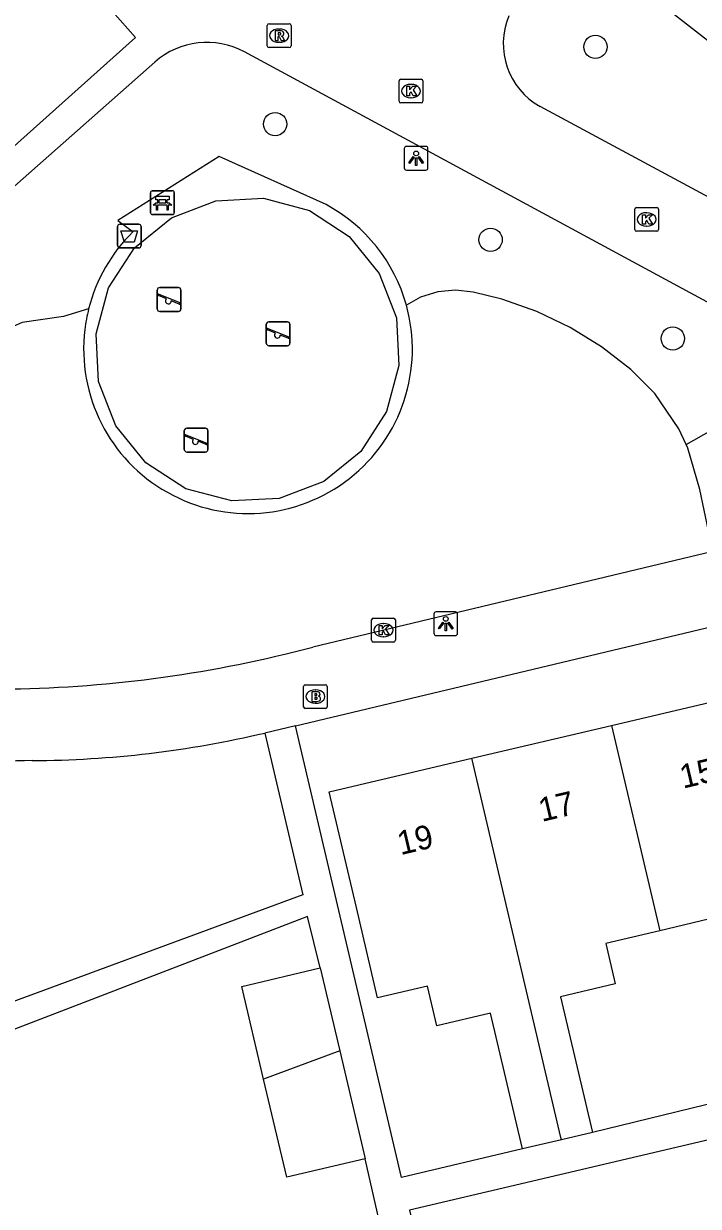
# Model space of a CAD drawing. Extents: x 158474 to 159560, y 388525 to 389605.
# Drawn here: x 159141.84 to 159170.19, y 388784.24 to 388833.95 of the extents above; entities that cross this region are included whole.
import ezdxf

# ---------------------------------------------------------------- set-up
doc = ezdxf.new("R2010")
doc.units = 0
for name, color, linetype in [('IMGEO_Afvalbak', 7, 'Continuous'), ('IMGEO_Bank', 7, 'Continuous'), ('IMGEO_Boom', 7, 'Continuous'), ('IMGEO_Brandkraan', 7, 'Continuous'), ('IMGEO_Groenvoorziening', 7, 'Continuous'), ('IMGEO_Kolk', 7, 'Continuous'), ('IMGEO_Lichtpunt', 7, 'Continuous'), ('IMGEO_Pand', 7, 'Continuous'), ('IMGEO_Pand_nummerreeks', 7, 'Continuous'), ('IMGEO_Rioolput', 7, 'Continuous'), ('IMGEO_Speelvoorziening', 7, 'Continuous'), ('IMGEO_Voetpad_open', 7, 'Continuous')]:
    doc.layers.add(name, color=color, linetype=linetype)

msp = doc.modelspace()

# ---------------------------------------------------------------- linework, layer by layer
at = {"layer": 'IMGEO_Afvalbak'}
for p, q in [((159145.884, 388825.525), (159146.674, 388825.525)), ((159146.674, 388825.525), (159145.884, 388825.525)), ((159145.784, 388824.625), (159145.784, 388825.425)), ((159145.784, 388825.425), (159145.784, 388824.625)), ((159146.774, 388825.425), (159146.774, 388824.625)), ((159146.774, 388824.625), (159146.774, 388825.425)), ((159146.674, 388824.525), (159145.884, 388824.525)), ((159145.884, 388824.525), (159146.674, 388824.525))]:
    msp.add_line(p, q, dxfattribs=at)
msp.add_lwpolyline([(159145.927, 388825.239), (159146.631, 388825.239), (159146.482, 388824.769), (159146.076, 388824.769), (159145.927, 388825.239)], dxfattribs=at)
for centre, start, end in [((159145.884, 388825.425), 90, 180), ((159145.884, 388825.425), 90, 180), ((159146.674, 388825.425), 0, 90), ((159146.674, 388825.425), 360, 90), ((159145.884, 388824.625), 180, 270), ((159145.884, 388824.625), 180, 270), ((159146.674, 388824.625), 270, 0), ((159146.674, 388824.625), 270, 0)]:
    msp.add_arc(centre, 0.1, start, end, dxfattribs=at)
at = {"layer": 'IMGEO_Bank'}
for p, q in [((159147.172, 388826.001), (159147.172, 388826.842)), ((159147.172, 388826.842), (159147.172, 388826.001)), ((159147.247, 388826.926), (159148.088, 388826.926)), ((159148.088, 388826.926), (159147.247, 388826.926)), ((159147.481, 388826.432), (159147.481, 388826.538)), ((159147.525, 388826.538), (159147.525, 388826.432)), ((159147.813, 388826.544), (159147.531, 388826.544)), ((159147.819, 388826.432), (159147.819, 388826.538)), ((159147.863, 388826.538), (159147.863, 388826.432)), ((159148.172, 388826.851), (159148.172, 388826.01)), ((159148.172, 388826.01), (159148.172, 388826.851)), ((159147.869, 388826.324), (159147.476, 388826.324)), ((159147.531, 388826.426), (159147.813, 388826.426)), ((159148.097, 388825.926), (159147.256, 388825.926)), ((159147.256, 388825.926), (159148.097, 388825.926))]:
    msp.add_line(p, q, dxfattribs=at)
for points in [[(159147.475, 388826.544), (159147.389, 388826.544), (159147.389, 388826.705), (159147.952, 388826.705), (159147.952, 388826.544), (159147.869, 388826.544)], [(159147.419, 388826.324), (159147.277, 388826.324), (159147.389, 388826.426), (159147.475, 388826.426)], [(159147.469, 388826.317), (159147.469, 388826.11), (159147.426, 388826.11), (159147.426, 388826.317)], [(159147.869, 388826.426), (159147.952, 388826.426), (159148.064, 388826.324), (159147.925, 388826.324)], [(159147.919, 388826.317), (159147.919, 388826.11), (159147.875, 388826.11), (159147.875, 388826.317)]]:
    msp.add_lwpolyline(points, dxfattribs=at)
for centre, radius, start, end in [((159147.25, 388826.848), 0.0779, 92.4484, 184.2845), ((159147.25, 388826.848), 0.0779, 92.4484, 184.2845), ((159147.474, 388826.537), 0.00671, 2.8957, 87.1043), ((159147.531, 388826.537), 0.00671, 92.8957, 177.1043), ((159147.813, 388826.537), 0.00671, 2.8957, 87.1043), ((159147.87, 388826.537), 0.00671, 92.8957, 177.1043), ((159148.094, 388826.848), 0.0779, 2.4484, 94.2845), ((159148.094, 388826.848), 0.0779, 2.4484, 94.2845), ((159147.25, 388826.004), 0.0779, 182.4484, 274.2845), ((159147.25, 388826.004), 0.0779, 182.4484, 274.2845), ((159147.419, 388826.317), 0.00671, 2.8957, 87.1043), ((159147.476, 388826.317), 0.00671, 92.8957, 177.1043), ((159147.474, 388826.433), 0.00671, 272.8957, 357.1043), ((159147.531, 388826.433), 0.00671, 182.8957, 267.1043), ((159147.813, 388826.433), 0.00671, 272.8957, 357.1043), ((159147.87, 388826.433), 0.00671, 182.8957, 267.1043), ((159147.868, 388826.317), 0.00671, 2.8957, 87.1043), ((159147.925, 388826.317), 0.00671, 92.8957, 177.1043), ((159148.094, 388826.004), 0.0779, 272.4484, 4.2845), ((159148.094, 388826.004), 0.0779, 272.4484, 4.2845)]:
    msp.add_arc(centre, radius, start, end, dxfattribs=at)
at = {"layer": 'IMGEO_Boom'}
for centre in [(159165.867, 388832.977), (159152.409, 388829.732), (159161.462, 388824.869), (159169.118, 388820.718)]:
    msp.add_circle(centre, 0.489, dxfattribs=at)
at = {"layer": 'IMGEO_Brandkraan'}
for p, q in [((159153.6, 388805.243), (159153.6, 388806.095)), ((159153.675, 388806.169), (159154.527, 388806.169)), ((159154.601, 388806.095), (159154.601, 388805.243)), ((159154.088, 388805.949), (159154.113, 388805.949)), ((159154.527, 388805.169), (159153.675, 388805.169)), ((159154.111, 388805.389), (159154.086, 388805.389))]:
    msp.add_line(p, q, dxfattribs=at)
for points in [[(159153.6, 388805.243), (159153.6, 388806.095)], [(159153.675, 388806.169), (159154.527, 388806.169)], [(159154.601, 388806.095), (159154.601, 388805.243)], [(159153.948, 388805.869), (159153.948, 388805.469), (159154.161, 388805.469)], [(159154.179, 388805.869), (159153.948, 388805.869)], [(159154.127, 388805.788), (159154.073, 388805.788), (159154.073, 388805.712)], [(159154.073, 388805.712), (159154.126, 388805.712)], [(159154.135, 388805.636), (159154.073, 388805.636), (159154.073, 388805.555)], [(159154.527, 388805.169), (159153.675, 388805.169)], [(159154.073, 388805.555), (159154.135, 388805.555)]]:
    msp.add_lwpolyline(points, dxfattribs=at)
for centre, radius, start, end in [((159153.677, 388806.093), 0.0765, 91.552, 178.448), ((159153.677, 388806.093), 0.0765, 91.552, 178.448), ((159154.525, 388806.093), 0.0765, 1.552, 88.448), ((159154.525, 388806.093), 0.0765, 1.552, 88.448), ((159154.128, 388805.75), 0.0379, 267.8285, 90.9355), ((159154.136, 388805.595), 0.0404, 269.8759, 90.5077), ((159154.183, 388805.724), 0.145, 59.4692, 91.5367), ((159154.208, 388805.771), 0.0922, 285.5137, 58.1501), ((159154.213, 388805.579), 0.105, 301.3115, 78.989), ((159153.677, 388805.245), 0.0765, 181.552, 268.448), ((159153.677, 388805.245), 0.0765, 181.552, 268.448), ((159154.167, 388805.72), 0.251, 268.6676, 293.5347), ((159154.525, 388805.245), 0.0765, 271.552, 358.448), ((159154.525, 388805.245), 0.0765, 271.552, 358.448)]:
    msp.add_arc(centre, radius, start, end, dxfattribs=at)
for centre, major_axis, ratio, start_param, end_param in [((159154.087, 388805.669), (-0.387, 0.002), 0.722429, 4.712389, 7.853982), ((159154.112, 388805.669), (-0.39, 0.002), 0.717154, 1.570796, 4.712389)]:
    msp.add_ellipse(centre, major_axis=major_axis, ratio=ratio, start_param=start_param, end_param=end_param, dxfattribs=at)
at = {"layer": 'IMGEO_Groenvoorziening'}
for points in [[(159182.441, 388840.288), (159178.325, 388827.216), (159166.412, 388836.499)], [(159169.675, 388816.263), (159169.368, 388816.919), (159168.362, 388818.406), (159167.352, 388819.421), (159166.122, 388820.367), (159164.8, 388821.179), (159163.401, 388821.848), (159161.939, 388822.367), (159160.736, 388822.671), (159159.988, 388822.756), (159159.239, 388822.684), (159158.521, 388822.458), (159157.922, 388822.127)], [(159144.572, 388821.962), (159143.516, 388821.643), (159141.775, 388821.388), (159141.021, 388821.055), (159140.04, 388820.199), (159136.889, 388817.735), (159132.882, 388814.28), (159132.239, 388813.532), (159131.752, 388812.964), (159131.362, 388809.611), (159131.509, 388808.862), (159131.991, 388807.769), (159132.591, 388806.733), (159133.727, 388804.769)], [(159169.675, 388816.263), (159175.525, 388819.573)], [(159170.803, 388811.761), (159170.247, 388814.378), (159169.749, 388816.104), (159169.675, 388816.263)]]:
    msp.add_lwpolyline(points, dxfattribs=at)
at = {"layer": 'IMGEO_Kolk'}
for p, q in [((159157.616, 388830.695), (159157.616, 388831.547)), ((159157.691, 388831.621), (159158.543, 388831.621)), ((159158.617, 388831.547), (159158.617, 388830.695)), ((159158.104, 388831.401), (159158.129, 388831.401)), ((159158.543, 388830.621), (159157.691, 388830.621)), ((159158.127, 388830.841), (159158.102, 388830.841)), ((159167.52, 388825.299), (159167.52, 388826.151)), ((159167.595, 388826.225), (159168.447, 388826.225)), ((159168.008, 388826.005), (159168.033, 388826.005)), ((159168.521, 388826.151), (159168.521, 388825.299)), ((159168.447, 388825.225), (159167.595, 388825.225)), ((159168.031, 388825.445), (159168.006, 388825.445)), ((159156.459, 388808.036), (159156.459, 388808.888)), ((159156.534, 388808.962), (159157.386, 388808.962)), ((159156.947, 388808.742), (159156.972, 388808.742)), ((159157.46, 388808.888), (159157.46, 388808.036)), ((159156.97, 388808.182), (159156.945, 388808.182)), ((159157.386, 388807.962), (159156.534, 388807.962))]:
    msp.add_line(p, q, dxfattribs=at)
for points in [[(159157.616, 388830.695), (159157.616, 388831.547)], [(159157.691, 388831.621), (159158.543, 388831.621)], [(159158.617, 388831.547), (159158.617, 388830.695)], [(159157.937, 388831.321), (159158.06, 388831.321), (159158.06, 388831.17), (159158.19, 388831.321), (159158.354, 388831.321), (159158.208, 388831.17), (159158.361, 388830.921), (159158.209, 388830.921), (159158.124, 388831.085), (159158.06, 388831.018), (159158.06, 388830.921), (159157.937, 388830.921), (159157.937, 388831.321)], [(159158.543, 388830.621), (159157.691, 388830.621)], [(159167.52, 388825.299), (159167.52, 388826.151)], [(159167.595, 388826.225), (159168.447, 388826.225)], [(159168.521, 388826.151), (159168.521, 388825.299)], [(159167.841, 388825.925), (159167.964, 388825.925), (159167.964, 388825.774), (159168.094, 388825.925), (159168.258, 388825.925), (159168.112, 388825.774), (159168.265, 388825.525), (159168.113, 388825.525), (159168.028, 388825.689), (159167.964, 388825.622), (159167.964, 388825.525), (159167.841, 388825.525), (159167.841, 388825.925)], [(159168.447, 388825.225), (159167.595, 388825.225)], [(159156.459, 388808.036), (159156.459, 388808.888)], [(159156.534, 388808.962), (159157.386, 388808.962)], [(159156.78, 388808.662), (159156.903, 388808.662), (159156.903, 388808.511), (159157.033, 388808.662), (159157.197, 388808.662), (159157.051, 388808.511), (159157.204, 388808.262), (159157.052, 388808.262), (159156.967, 388808.426), (159156.903, 388808.359), (159156.903, 388808.262), (159156.78, 388808.262), (159156.78, 388808.662)], [(159157.46, 388808.888), (159157.46, 388808.036)], [(159157.386, 388807.962), (159156.534, 388807.962)]]:
    msp.add_lwpolyline(points, dxfattribs=at)
for centre, start, end in [((159157.693, 388831.545), 91.552, 178.448), ((159157.693, 388831.545), 91.552, 178.448), ((159158.541, 388831.545), 1.552, 88.448), ((159158.541, 388831.545), 1.552, 88.448), ((159157.693, 388830.697), 181.552, 268.448), ((159157.693, 388830.697), 181.552, 268.448), ((159158.541, 388830.697), 271.552, 358.448), ((159158.541, 388830.697), 271.552, 358.448), ((159167.597, 388826.149), 91.552, 178.448), ((159167.597, 388826.149), 91.552, 178.448), ((159168.445, 388826.149), 1.552, 88.448), ((159168.445, 388826.149), 1.552, 88.448), ((159167.597, 388825.301), 181.552, 268.448), ((159167.597, 388825.301), 181.552, 268.448), ((159168.445, 388825.301), 271.552, 358.448), ((159168.445, 388825.301), 271.552, 358.448), ((159156.536, 388808.886), 91.552, 178.448), ((159156.536, 388808.886), 91.552, 178.448), ((159157.384, 388808.886), 1.552, 88.448), ((159157.384, 388808.886), 1.552, 88.448), ((159156.536, 388808.038), 181.552, 268.448), ((159156.536, 388808.038), 181.552, 268.448), ((159157.384, 388808.038), 271.552, 358.448), ((159157.384, 388808.038), 271.552, 358.448)]:
    msp.add_arc(centre, 0.0765, start, end, dxfattribs=at)
for centre, major_axis, ratio, start_param, end_param in [((159158.103, 388831.121), (-0.387, 0.002), 0.722429, 4.712389, 7.853982), ((159158.128, 388831.121), (-0.39, 0.002), 0.717154, 1.570796, 4.712389), ((159168.007, 388825.725), (-0.387, 0.002), 0.722429, 4.712389, 7.853982), ((159168.032, 388825.725), (-0.39, 0.002), 0.717154, 1.570796, 4.712389), ((159156.946, 388808.462), (-0.387, 0.002), 0.722429, 4.712389, 7.853982), ((159156.971, 388808.462), (-0.39, 0.002), 0.717154, 1.570796, 4.712389)]:
    msp.add_ellipse(centre, major_axis=major_axis, ratio=ratio, start_param=start_param, end_param=end_param, dxfattribs=at)
at = {"layer": 'IMGEO_Lichtpunt'}
for p, q in [((159157.835, 388828.701), (159157.835, 388827.894)), ((159157.835, 388828.701), (159157.835, 388827.894)), ((159158.737, 388828.796), (159157.929, 388828.796)), ((159158.737, 388828.796), (159157.929, 388828.796)), ((159158.831, 388827.894), (159158.831, 388828.701)), ((159158.831, 388827.894), (159158.831, 388828.701)), ((159157.929, 388827.8), (159158.737, 388827.8)), ((159157.929, 388827.8), (159158.737, 388827.8)), ((159159.08, 388809.136), (159159.08, 388808.329)), ((159159.08, 388809.136), (159159.08, 388808.329)), ((159159.982, 388809.231), (159159.174, 388809.231)), ((159159.982, 388809.231), (159159.174, 388809.231)), ((159160.076, 388808.329), (159160.076, 388809.136)), ((159160.076, 388808.329), (159160.076, 388809.136)), ((159159.174, 388808.235), (159159.982, 388808.235)), ((159159.174, 388808.235), (159159.982, 388808.235))]:
    msp.add_line(p, q, dxfattribs=at)
for points in [[(159158.209, 388828.365), (159158.248, 388828.337), (159158.06, 388828.075), (159158.022, 388828.102), (159158.209, 388828.365)], [(159158.311, 388828.317), (159158.358, 388828.317), (159158.358, 388827.995), (159158.311, 388827.995), (159158.311, 388828.317)], [(159158.421, 388828.337), (159158.459, 388828.364), (159158.646, 388828.102), (159158.607, 388828.074), (159158.421, 388828.337)], [(159159.454, 388808.8), (159159.493, 388808.772), (159159.305, 388808.51), (159159.267, 388808.537), (159159.454, 388808.8)], [(159159.556, 388808.752), (159159.603, 388808.752), (159159.603, 388808.43), (159159.556, 388808.43), (159159.556, 388808.752)], [(159159.666, 388808.772), (159159.704, 388808.799), (159159.891, 388808.537), (159159.852, 388808.509), (159159.666, 388808.772)]]:
    msp.add_lwpolyline(points, dxfattribs=at)
for centre in [(159158.334, 388828.499), (159159.579, 388808.934)]:
    msp.add_circle(centre, 0.0994, dxfattribs=at)
for centre, start, end in [((159157.929, 388828.701), 90, 180), ((159157.929, 388828.701), 90, 180), ((159158.737, 388828.701), 0, 90), ((159158.737, 388828.701), 0, 90), ((159157.929, 388827.894), 180, 270), ((159157.929, 388827.894), 180, 270), ((159158.737, 388827.894), 270, 0), ((159158.737, 388827.894), 270, 360), ((159159.174, 388809.136), 90, 180), ((159159.174, 388809.136), 90, 180), ((159159.982, 388809.136), 0, 90), ((159159.982, 388809.136), 0, 90), ((159159.174, 388808.329), 180, 270), ((159159.174, 388808.329), 180, 270), ((159159.982, 388808.329), 270, 0), ((159159.982, 388808.329), 270, 360)]:
    msp.add_arc(centre, 0.0946, start, end, dxfattribs=at)
at = {"layer": 'IMGEO_Pand'}
for points in [[(159166.544, 388804.458), (159172.419, 388805.841)], [(159160.668, 388803.075), (159166.544, 388804.458)], [(159166.544, 388804.458), (159168.574, 388795.827)], [(159162.8, 388786.653), (159161.456, 388792.364), (159159.204, 388791.833), (159158.812, 388793.498), (159156.715, 388793.005), (159155.823, 388796.797), (159154.677, 388801.664), (159160.668, 388803.075)], [(159164.441, 388787.039), (159164.417, 388787.141), (159160.668, 388803.075)], [(159174.639, 388789.524), (159173.3, 388795.211), (159171.01, 388794.672), (159170.625, 388796.31), (159168.574, 388795.827)], [(159168.574, 388795.827), (159166.3, 388795.292), (159166.7, 388793.593), (159164.396, 388793.05), (159165.739, 388787.345)], [(159151.924, 388789.593), (159151.008, 388793.486), (159154.302, 388794.261)], [(159154.302, 388794.261), (159155.123, 388790.772)], [(159155.123, 388790.772), (159151.924, 388789.593)], [(159155.123, 388790.772), (159156.189, 388786.24)], [(159156.189, 388786.24), (159152.895, 388785.465), (159151.924, 388789.593)], [(159165.739, 388787.345), (159164.441, 388787.039)], [(159164.441, 388787.039), (159162.8, 388786.653)]]:
    msp.add_lwpolyline(points, dxfattribs=at)
at = {"layer": 'IMGEO_Rioolput'}
for p, q in [((159152.152, 388833.949), (159153.004, 388833.949)), ((159152.077, 388833.023), (159152.077, 388833.875)), ((159152.565, 388833.729), (159152.59, 388833.729)), ((159153.078, 388833.875), (159153.078, 388833.023)), ((159153.004, 388832.949), (159152.152, 388832.949)), ((159152.588, 388833.169), (159152.563, 388833.169))]:
    msp.add_line(p, q, dxfattribs=at)
for points in [[(159152.152, 388833.949), (159153.004, 388833.949)], [(159152.077, 388833.023), (159152.077, 388833.875)], [(159152.666, 388833.647), (159152.414, 388833.649), (159152.414, 388833.249)], [(159152.414, 388833.249), (159152.538, 388833.249), (159152.538, 388833.411), (159152.549, 388833.411)], [(159152.592, 388833.568), (159152.538, 388833.568), (159152.538, 388833.487)], [(159152.538, 388833.487), (159152.59, 388833.487)], [(159153.078, 388833.875), (159153.078, 388833.023)], [(159153.004, 388832.949), (159152.152, 388832.949)], [(159152.596, 388833.382), (159152.667, 388833.249), (159152.807, 388833.249), (159152.742, 388833.375)]]:
    msp.add_lwpolyline(points, dxfattribs=at)
for centre, radius, start, end in [((159152.154, 388833.873), 0.0765, 91.552, 178.448), ((159152.154, 388833.873), 0.0765, 91.552, 178.448), ((159153.002, 388833.873), 0.0765, 1.552, 88.448), ((159153.002, 388833.873), 0.0765, 1.552, 88.448), ((159152.548, 388833.358), 0.0533, 26.0293, 88.6989), ((159152.574, 388833.676), 0.19, 274.7715, 282.9687), ((159152.598, 388833.472), 0.0964, 77.0061, 93.1865), ((159152.612, 388833.529), 0.0378, 276.6634, 79.6772), ((159152.665, 388833.537), 0.109, 350.3612, 89.416), ((159152.663, 388833.537), 0.112, 277.5842, 350.9817), ((159152.647, 388833.322), 0.108, 29.5134, 73.7905), ((159152.154, 388833.025), 0.0765, 181.552, 268.448), ((159152.154, 388833.025), 0.0765, 181.552, 268.448), ((159153.002, 388833.025), 0.0765, 271.552, 358.448), ((159153.002, 388833.025), 0.0765, 271.552, 358.448)]:
    msp.add_arc(centre, radius, start, end, dxfattribs=at)
for centre, major_axis, ratio, start_param, end_param in [((159152.564, 388833.449), (-0.387, 0.002), 0.722429, 4.712389, 7.853982), ((159152.589, 388833.449), (-0.39, 0.002), 0.717154, 1.570796, 4.712389)]:
    msp.add_ellipse(centre, major_axis=major_axis, ratio=ratio, start_param=start_param, end_param=end_param, dxfattribs=at)
at = {"layer": 'IMGEO_Speelvoorziening'}
for p, q in [((159147.457, 388821.958), (159147.457, 388822.758)), ((159147.457, 388822.758), (159147.457, 388821.958)), ((159147.84, 388822.386), (159147.501, 388822.523)), ((159147.526, 388822.583), (159148.402, 388822.23)), ((159147.557, 388822.858), (159148.347, 388822.858)), ((159148.347, 388822.858), (159147.557, 388822.858)), ((159148.447, 388822.758), (159148.447, 388821.958)), ((159148.447, 388821.958), (159148.447, 388822.758)), ((159148.378, 388822.17), (159148.038, 388822.307)), ((159148.347, 388821.858), (159147.557, 388821.858)), ((159147.557, 388821.858), (159148.347, 388821.858)), ((159152.038, 388820.518), (159152.038, 388821.318)), ((159152.038, 388821.318), (159152.038, 388820.518)), ((159152.421, 388820.946), (159152.082, 388821.083)), ((159152.107, 388821.143), (159152.983, 388820.79)), ((159152.138, 388821.418), (159152.928, 388821.418)), ((159152.928, 388821.418), (159152.138, 388821.418)), ((159153.028, 388821.318), (159153.028, 388820.518)), ((159153.028, 388820.518), (159153.028, 388821.318)), ((159152.959, 388820.73), (159152.619, 388820.867)), ((159152.928, 388820.418), (159152.138, 388820.418)), ((159152.138, 388820.418), (159152.928, 388820.418)), ((159148.592, 388816.049), (159148.592, 388816.849)), ((159148.592, 388816.849), (159148.592, 388816.049)), ((159148.975, 388816.477), (159148.636, 388816.614)), ((159148.661, 388816.674), (159149.537, 388816.321)), ((159148.692, 388816.949), (159149.482, 388816.949)), ((159149.482, 388816.949), (159148.692, 388816.949)), ((159149.582, 388816.849), (159149.582, 388816.049)), ((159149.582, 388816.049), (159149.582, 388816.849)), ((159149.513, 388816.261), (159149.173, 388816.398)), ((159149.482, 388815.949), (159148.692, 388815.949)), ((159148.692, 388815.949), (159149.482, 388815.949))]:
    msp.add_line(p, q, dxfattribs=at)
for centre, radius, start, end in [((159147.557, 388822.758), 0.1, 90, 180), ((159147.557, 388822.758), 0.1, 90, 180), ((159147.514, 388822.553), 0.0327, 68.078, 248.078), ((159148.347, 388822.758), 0.1, 0, 90), ((159148.347, 388822.758), 0.1, 360, 90), ((159147.919, 388822.296), 0.12, 130.9928, 5.1632), ((159148.39, 388822.2), 0.0327, 248.078, 68.078), ((159147.557, 388821.958), 0.1, 180, 270), ((159147.557, 388821.958), 0.1, 180, 270), ((159148.347, 388821.958), 0.1, 270, 0), ((159148.347, 388821.958), 0.1, 270, 0), ((159152.138, 388821.318), 0.1, 90, 180), ((159152.138, 388821.318), 0.1, 90, 180), ((159152.095, 388821.113), 0.0327, 68.078, 248.078), ((159152.928, 388821.318), 0.1, 0, 90), ((159152.928, 388821.318), 0.1, 360, 90), ((159152.138, 388820.518), 0.1, 180, 270), ((159152.138, 388820.518), 0.1, 180, 270), ((159152.5, 388820.856), 0.12, 130.9928, 5.1632), ((159152.928, 388820.518), 0.1, 270, 0), ((159152.928, 388820.518), 0.1, 270, 0), ((159152.971, 388820.76), 0.0327, 248.078, 68.078), ((159148.692, 388816.849), 0.1, 90, 180), ((159148.692, 388816.849), 0.1, 90, 180), ((159148.649, 388816.644), 0.0327, 68.078, 248.078), ((159149.482, 388816.849), 0.1, 0, 90), ((159149.482, 388816.849), 0.1, 360, 90), ((159148.692, 388816.049), 0.1, 180, 270), ((159148.692, 388816.049), 0.1, 180, 270), ((159149.054, 388816.387), 0.12, 130.9928, 5.1632), ((159149.482, 388816.049), 0.1, 270, 0), ((159149.482, 388816.049), 0.1, 270, 0), ((159149.525, 388816.291), 0.0327, 248.078, 68.078)]:
    msp.add_arc(centre, radius, start, end, dxfattribs=at)
at = {"layer": 'IMGEO_Voetpad_open'}
for points in [[(159145.569, 388834.47), (159146.543, 388833.376), (159126.969, 388815.855)], [(159175.525, 388819.573), (159151.116, 388832.771)], [(159147.354, 388832.34), (159127.123, 388814.469), (159125.785, 388813.287), (159125.976, 388812.78), (159129.552, 388803.274)], [(159179.416, 388821.923), (159163.538, 388830.468)], [(159154.549, 388826.351), (159150.055, 388828.37), (159145.8, 388825.683), (159146.436, 388825.207)], [(159146.492, 388824.528), (159148.047, 388825.788), (159149.914, 388826.507), (159151.913, 388826.613), (159153.846, 388826.096), (159155.525, 388825.007), (159156.785, 388823.453), (159157.504, 388821.585), (159157.61, 388819.586), (159157.093, 388817.653), (159156.004, 388815.974), (159154.45, 388814.714), (159152.582, 388813.995), (159150.583, 388813.89), (159148.65, 388814.406), (159146.971, 388815.495), (159145.711, 388817.05), (159144.993, 388818.917), (159144.887, 388820.916), (159145.403, 388822.849), (159146.492, 388824.528)], [(159170.803, 388811.761), (159153.99, 388807.751)], [(159153.262, 388804.444), (159178.694, 388810.508)], [(159151.978, 388804.138), (159153.579, 388797.334), (159125.834, 388787.115)], [(159153.262, 388804.444), (159151.978, 388804.138)], [(159162.8, 388786.653), (159157.725, 388785.459), (159153.262, 388804.444)], [(159154.302, 388794.261), (159153.762, 388796.425), (159137.705, 388790.243)], [(159183.559, 388790.082), (159158.049, 388784.081), (159158.621, 388781.702)], [(159174.639, 388789.524), (159165.739, 388787.345)], [(159156.781, 388783.648), (159156.189, 388786.24)]]:
    msp.add_lwpolyline(points, dxfattribs=at)
for centre, radius, start, end in [((159165.019, 388833.103), 3.023, 157.1583, 240.6656), ((159149.544, 388829.861), 3.308, 61.6216, 131.4498), ((159151.258, 388820.264), 6.92, 15.6177, 61.5993), ((159151.275, 388820.269), 6.914, 134.4237, 165.8282), ((159151.269, 388820.272), 6.907, 173.1139, 15.5804), ((159151.085, 388820.307), 6.72, 165.7447, 173.2248), ((159140.431, 388858.852), 52.87, 270.946, 284.86), ((159141.939, 388846.89), 43.915, 270.3373, 283.2142), ((159142.152, 388775.509), 27.467, 89.9046, 111.5955)]:
    msp.add_arc(centre, radius, start, end, dxfattribs=at)

# ---------------------------------------------------------------- texts
at = {"layer": 'IMGEO_Pand_nummerreeks'}
for s, p in [('15', (159169.545, 388801.796)), ('17', (159163.612, 388800.399)), ('19', (159157.679, 388799.002))]:
    msp.add_text(s, height=1, rotation=13.2497, dxfattribs=at).set_placement(p)

doc.saveas('drawing.dxf')
